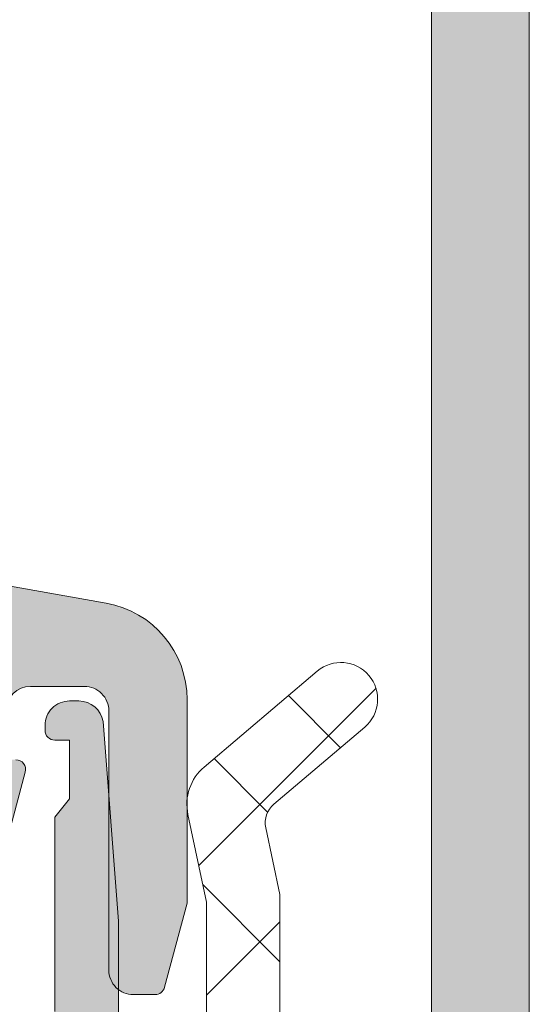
# Model space of a CAD drawing. Header units: millimetres. Extents: x 213386 to 506888, y 183055 to 450952.
# Tile 839 of 1056: x 399594 to 399604, y 325381 to 325402. Entities that reach past the tile are written whole.
import ezdxf

# ---------------------------------------------------------------- set-up
doc = ezdxf.new("R2010")
doc.units = ezdxf.units.MM
doc.layers.add('FASÁDA DETAILNÍ', color=255, linetype='Continuous', lineweight=0)
doc.layers.add('NOVA', color=255, linetype='Continuous', lineweight=0)

# ---------------------------------------------------------------- blocks, each defined once
blk = doc.blocks.new('A$C69D17D4D')
at = {"layer": 'FASÁDA DETAILNÍ'}
h = blk.add_hatch(color=256, dxfattribs=at)
edge = h.paths.add_edge_path()
edge.add_arc((1643.31799277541, 7623.510653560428), 0.5000674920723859, -89.99226754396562, -0.007732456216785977, ccw=False)
edge.add_line((1643.318060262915, 7623.010586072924), (1639.318060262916, 7623.010586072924))
edge.add_arc((1639.318127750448, 7623.510653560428), 0.5000674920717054, 180.0077324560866, 269.99226754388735, ccw=False)
edge.add_line((1638.818060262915, 7623.510586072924), (1638.818060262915, 7624.810634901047))
edge.add_arc((1639.318097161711, 7624.810598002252), 0.5000369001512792, 90.00422797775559, 179.9957720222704, ccw=False)
edge.add_line((1639.318060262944, 7625.310634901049), (1639.818060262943, 7625.310634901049))
edge.add_line((1639.818060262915, 7625.310634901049), (1639.818060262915, 7624.310634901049))
edge.add_line((1639.818060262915, 7624.310634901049), (1641.318060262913, 7624.310634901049))
edge.add_arc((1641.318097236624, 7625.310597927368), 0.9999630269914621, 269.9978814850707, 360.0021185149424)
edge.add_line((1642.318060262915, 7625.310634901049), (1642.318060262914, 7629.310634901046))
edge.add_arc((1641.317983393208, 7629.310558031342), 1.000076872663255, 0.004403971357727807, 89.99559602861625)
edge.add_line((1641.318060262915, 7630.310634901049), (1639.818060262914, 7630.310634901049))
edge.add_line((1639.818060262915, 7630.310634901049), (1639.818060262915, 7629.310634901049))
edge.add_line((1639.818060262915, 7629.310634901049), (1639.318060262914, 7629.310634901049))
edge.add_arc((1639.318002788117, 7629.810577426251), 0.4999425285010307, -180.00658688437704, -89.99341311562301, ccw=False)
edge.add_line((1638.818060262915, 7629.810634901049), (1638.818060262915, 7632.610622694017))
edge.add_arc((1639.318060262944, 7632.610622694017), 0.5000000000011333, 90.0000000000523, 180.0000000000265, ccw=False)
edge.add_line((1639.318060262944, 7633.110622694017), (1639.518060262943, 7633.110622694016))
edge.add_arc((1639.518060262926, 7632.610622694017), 0.5000000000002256, -2.609112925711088e-11, 89.99999999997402, ccw=False)
edge.add_line((1640.018060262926, 7632.610622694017), (1640.018060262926, 7632.110622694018))
edge.add_arc((1640.518095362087, 7632.110657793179), 0.500035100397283, 180.0040217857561, 269.9959782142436)
edge.add_line((1640.518060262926, 7631.610622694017), (1641.318063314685, 7631.610622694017))
edge.add_arc((1641.318046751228, 7632.110639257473), 0.5000165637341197, -89.99810203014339, -0.001897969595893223)
edge.add_line((1641.818063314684, 7632.110622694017), (1641.818063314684, 7663.410616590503))
edge.add_line((1641.818063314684, 7663.410616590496), (1641.385666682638, 7669.44907421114))
edge.add_arc((1640.386446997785, 7669.410618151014), 0.9999594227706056, 2.20400286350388, 89.99999999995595)
edge.add_line((1640.386446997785, 7670.410577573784), (1633.71799478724, 7670.410577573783))
edge.add_arc((1633.717994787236, 7669.910577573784), 0.5000000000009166, 90.00000000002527, 179.9999999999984)
edge.add_line((1633.217994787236, 7669.910577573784), (1633.217994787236, 7669.010577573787))
edge.add_arc((1632.717994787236, 7669.01057757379), 0.5000000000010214, -89.99999999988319, 1.425064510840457e-10, ccw=False)
edge.add_line((1632.717994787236, 7668.510577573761), (1631.317993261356, 7668.510577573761))
edge.add_arc((1631.050472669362, 7668.43174112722), 0.278895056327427, 16.41987641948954, 91.1645893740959)
edge.add_line((1631.044804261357, 7668.71057857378), (1630.591210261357, 7668.71057857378))
edge.add_arc((1630.585549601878, 7668.431710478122), 0.2789255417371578, 88.83712992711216, 163.575405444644)
edge.add_line((1630.318006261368, 7668.510577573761), (1628.43799526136, 7668.510577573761))
edge.add_arc((1628.437995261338, 7668.810577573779), 0.3000000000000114, 180.0000000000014, 270, ccw=False)
edge.add_line((1628.13799526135, 7668.810577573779), (1628.13799526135, 7669.790551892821))
edge.add_arc((1628.437995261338, 7669.790551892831), 0.2999999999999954, 90.0000000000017, 180.0000000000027, ccw=False)
edge.add_line((1628.437995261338, 7670.090551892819), (1631.197993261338, 7670.090551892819))
edge.add_arc((1631.197993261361, 7670.210551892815), 0.1200000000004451, 269.9999999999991, 360)
edge.add_line((1631.317993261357, 7670.210551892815), (1631.317993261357, 7674.510577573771))
edge.add_arc((1630.817993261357, 7674.510577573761), 0.5000000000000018, -8.014997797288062e-13, 89.9999999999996)
edge.add_line((1630.817993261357, 7675.010577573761), (1630.117993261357, 7675.01057757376))
edge.add_line((1630.117993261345, 7675.010577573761), (1627.725172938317, 7673.629082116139))
edge.add_arc((1627.656113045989, 7673.748697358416), 0.1381197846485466, -180.0000000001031, -60.000000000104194, ccw=False)
edge.add_line((1627.517993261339, 7673.748697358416), (1627.51799326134, 7677.510577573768))
edge.add_arc((1625.517993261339, 7677.510577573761), 1.999999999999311, 6.730053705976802e-12, 90.00000000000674)
edge.add_line((1625.517993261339, 7679.510577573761), (1624.94999787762, 7679.510577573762))
edge.add_arc((1624.949997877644, 7680.01057757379), 0.5000000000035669, 235.5209282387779, 269.99999999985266, ccw=False)
edge.add_arc((1627.497471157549, 7683.720076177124), 4.999999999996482, 185.3492280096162, 235.5209282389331, ccw=False)
edge.add_arc((1622.656119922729, 7683.272457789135), 0.1381197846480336, 60.00000000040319, 187.7024374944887, ccw=False)
edge.add_line((1622.725179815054, 7683.392073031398), (1625.118000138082, 7682.010577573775))
edge.add_line((1625.118000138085, 7682.010577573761), (1625.818000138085, 7682.010577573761))
edge.add_arc((1625.818000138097, 7682.510577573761), 0.5, 270, 360)
edge.add_line((1626.318000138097, 7682.510577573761), (1626.318000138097, 7686.810603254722))
edge.add_arc((1626.198000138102, 7686.810603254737), 0.1199999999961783, 1.272221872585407e-14, 89.9999999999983)
edge.add_line((1626.198000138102, 7686.930603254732), (1623.438002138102, 7686.930603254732))
edge.add_arc((1623.438002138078, 7687.23060325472), 0.2999999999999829, -180, -89.99999999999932, ccw=False)
edge.add_line((1623.13800213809, 7687.23060325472), (1623.13800213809, 7688.210577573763))
edge.add_arc((1623.438002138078, 7688.210577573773), 0.300000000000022, 90.00000000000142, 180, ccw=False)
edge.add_line((1623.438002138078, 7688.510577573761), (1625.318013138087, 7688.510577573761))
edge.add_arc((1625.585556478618, 7688.589444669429), 0.2789255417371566, 196.424594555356, 271.1628700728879)
edge.add_line((1625.591217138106, 7688.310576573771), (1626.044811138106, 7688.310576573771))
edge.add_arc((1626.050479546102, 7688.589414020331), 0.2788950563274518, 268.8354106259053, 343.5801235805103)
edge.add_line((1626.318000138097, 7688.510577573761), (1629.318058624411, 7688.510577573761))
edge.add_line((1629.318058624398, 7688.510577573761), (1630.018161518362, 7687.810505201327))
edge.add_line((1630.018161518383, 7687.810505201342), (1630.018161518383, 7687.210499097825))
edge.add_line((1630.018161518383, 7687.210499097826), (1628.418155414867, 7687.210499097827))
edge.add_arc((1628.418164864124, 7686.71048964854), 0.5000094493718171, 90.00108278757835, 179.9989172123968)
edge.add_line((1627.918155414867, 7686.710499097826), (1627.918155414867, 7686.315071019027))
edge.add_arc((1628.418155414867, 7686.315071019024), 0.5000000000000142, 180.0000000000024, 195.0000000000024)
edge.add_line((1627.935192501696, 7686.185661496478), (1628.319401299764, 7684.751774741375))
edge.add_arc((1629.285327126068, 7685.010593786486), 1.000000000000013, 195.0000000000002, 270.0000000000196)
edge.add_line((1629.285327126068, 7684.010593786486), (1635.01814931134, 7684.010593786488))
edge.add_line((1635.018149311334, 7684.010593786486), (1635.018149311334, 7687.210499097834))
edge.add_line((1635.018149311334, 7687.210499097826), (1634.218161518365, 7687.210499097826))
edge.add_line((1634.218161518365, 7687.210499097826), (1634.218161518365, 7687.810505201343))
edge.add_line((1634.218161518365, 7687.810505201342), (1635.430594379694, 7688.510486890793))
edge.add_line((1635.430594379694, 7688.510486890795), (1636.518149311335, 7688.510486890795))
edge.add_line((1636.518149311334, 7688.510486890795), (1636.518149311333, 7673.510577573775))
edge.add_arc((1637.018149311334, 7673.510577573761), 0.5000000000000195, 179.9999999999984, 270.0000000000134)
edge.add_line((1637.018149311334, 7673.010577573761), (1642.818060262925, 7673.010577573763))
edge.add_arc((1642.818060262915, 7672.01057757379), 1, 0, 90.0000000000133, ccw=False)
edge.add_line((1643.818060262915, 7672.01057757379), (1643.818060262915, 7623.510586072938))
edge = h.paths.add_edge_path(flags=16)
edge.add_line((1634.218161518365, 7682.410593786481), (1629.818161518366, 7682.410593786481))
edge.add_arc((1629.818161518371, 7681.910593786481), 0.5000000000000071, 90.00000000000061, 179.9999999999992)
edge.add_line((1629.318161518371, 7681.910593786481), (1629.318161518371, 7677.51059378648))
edge.add_arc((1629.818161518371, 7677.510593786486), 0.4999999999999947, 179.9999999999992, 270.0000000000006)
edge.add_line((1629.818161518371, 7677.010593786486), (1634.218161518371, 7677.010593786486))
edge.add_arc((1634.218161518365, 7677.510593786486), 0.5, 270, 360)
edge.add_line((1634.718161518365, 7677.510593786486), (1634.718161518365, 7681.910593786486))
edge.add_arc((1634.218161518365, 7681.910593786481), 0.4999999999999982, 1.272221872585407e-14, 90.00000000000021)
h = blk.add_hatch(color=256, dxfattribs=at)
edge = h.paths.add_edge_path(flags=16)
edge.add_line((1631.321845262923, 7640.710442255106), (1627.122095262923, 7640.710442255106))
edge.add_ellipse((1627.122094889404, 7640.210442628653), major_axis=(-0.49999962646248, 0), ratio=1, start_angle=-90.00004280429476, end_angle=4.280429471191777e-05)
edge.add_line((1626.622095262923, 7640.210442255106), (1626.622095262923, 7635.810418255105))
edge.add_ellipse((1627.122094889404, 7635.810417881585), major_axis=(-0.49999962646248, 0), ratio=1, start_angle=-4.280429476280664e-05, end_angle=90.00004280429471)
edge.add_line((1627.122095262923, 7635.310418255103), (1631.321844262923, 7635.310418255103))
edge.add_ellipse((1631.321843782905, 7635.810418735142), major_axis=(-0.5000004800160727, 0), ratio=1, start_angle=90.00005500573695, end_angle=179.9999449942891)
edge.add_line((1631.821844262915, 7635.810418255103), (1631.821845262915, 7640.210442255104))
edge.add_ellipse((1631.32184563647, 7640.210442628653), major_axis=(-0.49999962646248, 0), ratio=1, start_angle=179.9999571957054, end_angle=270.0000428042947)
edge = h.paths.add_edge_path()
edge.add_line((1628.408441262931, 7642.708823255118), (1635.171441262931, 7641.509063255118))
edge.add_arc((1634.822096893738, 7639.539811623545), 1.999998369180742, -3.920261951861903e-05, 79.94040986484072, ccw=False)
edge.add_line((1636.822095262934, 7639.539810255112), (1636.822095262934, 7635.374837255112))
edge.add_line((1636.822095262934, 7635.374837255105), (1636.361814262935, 7633.657048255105))
edge.add_arc((1636.168629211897, 7633.708812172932), 0.1999999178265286, 270.0000146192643, 344.99996142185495, ccw=False)
edge.add_line((1636.168629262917, 7633.50881225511), (1635.722095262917, 7633.50881225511))
edge.add_arc((1635.722094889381, 7634.008811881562), 0.49999962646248, 179.9999571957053, 270.0000428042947, ccw=False)
edge.add_line((1635.222095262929, 7634.00881225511), (1635.222095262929, 7639.30881225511))
edge.add_arc((1634.722095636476, 7639.308812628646), 0.49999962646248, 359.9999571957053, 450.0000428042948)
edge.add_line((1634.722095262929, 7639.808812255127), (1633.621845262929, 7639.808812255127))
edge.add_arc((1633.62184574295, 7639.308811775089), 0.5000004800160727, 90.00005500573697, 179.9999449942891)
edge.add_line((1633.12184526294, 7639.308812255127), (1633.12184526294, 7638.308812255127))
edge.add_line((1633.12184526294, 7638.308812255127), (1633.32184526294, 7638.308812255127))
edge.add_arc((1633.321844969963, 7638.108812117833), 0.200000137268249, -15.000005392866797, 89.99991606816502, ccw=False)
edge.add_line((1633.515030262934, 7638.057048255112), (1633.121844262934, 7636.589660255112))
edge.add_line((1633.121844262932, 7636.589660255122), (1633.121844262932, 7634.508812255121))
edge.add_arc((1632.121843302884, 7634.508813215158), 1.0000009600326, 270.00005500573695, 359.99994499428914, ccw=False)
edge.add_line((1632.121844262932, 7633.50881225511), (1621.222342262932, 7633.50881225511))
edge.add_arc((1621.222342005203, 7633.908812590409), 0.4000003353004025, 150.0000831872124, 270.0000369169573, ccw=False)
edge.add_line((1620.875931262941, 7634.108812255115), (1621.374097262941, 7634.971660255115))
edge.add_line((1621.374097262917, 7634.971660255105), (1621.801967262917, 7636.463821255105))
edge.add_arc((1622.090346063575, 7636.381129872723), 0.3000003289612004, 59.82075871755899, 163.9999831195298, ccw=False)
edge.add_line((1622.241158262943, 7636.640467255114), (1624.706769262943, 7635.208732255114))
edge.add_line((1624.706769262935, 7635.208732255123), (1625.127188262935, 7635.208732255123))
edge.add_arc((1625.130680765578, 7635.400300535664), 0.1916001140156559, 268.9555499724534, 362.5222219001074)
edge.add_line((1625.322095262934, 7635.408732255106), (1625.322095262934, 7641.898171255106))
edge.add_arc((1625.122928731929, 7641.916409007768), 0.199999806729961, 354.7679954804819, 474.1409481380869)
edge.add_line((1625.041132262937, 7642.09891725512), (1622.657447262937, 7641.03059625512))
edge.add_arc((1622.575650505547, 7641.213104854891), 0.2000002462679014, 201.9737977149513, 294.14098223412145, ccw=False)
edge.add_line((1622.390179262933, 7641.138268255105), (1621.573819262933, 7643.161496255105))
edge.add_arc((1621.944761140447, 7643.311169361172), 0.3999998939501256, 89.999982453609, 201.9738178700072, ccw=False)
edge.add_line((1621.944761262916, 7643.711169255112), (1624.008908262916, 7643.711170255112))
edge.add_arc((1624.008909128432, 7643.411170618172), 0.2999996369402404, 37.90491346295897, 90.00016529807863, ccw=False)
edge.add_arc((1624.482328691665, 7643.779781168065), 0.3000002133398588, 217.9046525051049, 285.999862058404)
edge.add_line((1624.565019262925, 7643.491402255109), (1625.322908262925, 7643.708724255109))
edge.add_arc((1625.322908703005, 7642.108725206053), 1.599999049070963, 31.592394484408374, 90.00001575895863, ccw=False)
edge.add_arc((1627.11168074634, 7643.208857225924), 0.4999999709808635, 211.5923359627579, 269.998454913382)
edge.add_line((1627.111667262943, 7642.708857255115), (1628.408441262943, 7642.708823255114))
h = blk.add_hatch(dxfattribs=at)
h.set_pattern_fill('ANSI37', color=256, scale=0.625, angle=90, style=0)
h.set_pattern_definition([(135, (0, 0), (-1.403165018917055, -1.403165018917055), []), (225, (0, 0), (1.403165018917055, -1.403165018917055), [])])
edge = h.paths.add_edge_path()
edge.add_ellipse((1632.19749843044, 7624.123670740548), major_axis=(-5.039467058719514, 0), ratio=1, start_angle=119.791784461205, end_angle=175.0355387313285, ccw=False)
edge.add_ellipse((1634.552298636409, 7620.010586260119), major_axis=(-0.3000000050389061, 0), ratio=1, start_angle=90.00069261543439, end_angle=119.79217298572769, ccw=False)
edge.add_line((1634.55230226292, 7619.710586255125), (1634.01801826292, 7619.710583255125))
edge.add_ellipse((1634.018017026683, 7620.010583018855), major_axis=(-0.2999997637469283, 0), ratio=1, start_angle=-4.5121569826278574e-05, end_angle=90.00023610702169, ccw=False)
edge.add_line((1633.718017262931, 7620.01058325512), (1633.718017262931, 7621.56058025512))
edge.add_ellipse((1633.418006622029, 7621.560572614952), major_axis=(-0.3000106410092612, 0), ratio=1, start_angle=180.0014591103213, end_angle=269.9956760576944)
edge.add_line((1633.418029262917, 7621.860583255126), (1632.018047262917, 7621.860594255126))
edge.add_ellipse((1632.018050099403, 7622.160584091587), major_axis=(-0.2999898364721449, 0), ratio=1, start_angle=0.00035074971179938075, end_angle=89.99945825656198, ccw=False)
edge.add_line((1631.718060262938, 7622.160582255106), (1631.718060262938, 7623.860594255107))
edge.add_ellipse((1632.018070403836, 7623.860587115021), major_axis=(-0.300010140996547, 0), ratio=1, start_angle=270.0044194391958, end_angle=359.9986363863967, ccw=False)
edge.add_line((1632.018047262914, 7624.160597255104), (1633.581878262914, 7624.160586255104))
edge.add_ellipse((1633.614735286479, 7624.461745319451), major_axis=(-0.3029461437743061, 0), ratio=1, start_angle=83.77354909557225, end_angle=193.4835773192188)
edge.add_ellipse((1644.930699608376, 7633.166668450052), major_axis=(-14.00076634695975, 0), ratio=1, start_angle=15.301732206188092, end_angle=38.07562007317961, ccw=False)
edge.add_ellipse((1630.938461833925, 7629.35995487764), major_axis=(-0.500472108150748, 0), ratio=1, start_angle=192.9176085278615, end_angle=309.8066343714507)
edge.add_line((1630.618060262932, 7629.744422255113), (1630.618060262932, 7621.461143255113))
edge.add_ellipse((1631.118059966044, 7621.461143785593), major_axis=(-0.4999997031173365, 0), ratio=1, start_angle=6.078930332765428e-05, end_angle=60.00001964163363)
edge.add_line((1630.868060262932, 7621.028131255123), (1631.168060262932, 7620.854925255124))
edge.add_ellipse((1630.918060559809, 7620.421912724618), major_axis=(-0.4999997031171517, 0), ratio=1, start_angle=180.0000607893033, end_angle=240.0000196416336, ccw=False)
edge.add_line((1631.41806026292, 7620.421913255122), (1631.41806026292, 7618.792565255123))
edge.add_ellipse((1630.418060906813, 7618.792564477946), major_axis=(-0.9999993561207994, 0), ratio=1, start_angle=120.0503388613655, end_angle=180.0000445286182, ccw=False)
edge.add_ellipse((1634.574387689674, 7611.608183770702), major_axis=(-7.30002344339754, 0), ratio=1, start_angle=300.0503545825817, end_angle=348.7144463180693)
edge.add_ellipse((1627.518050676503, 7613.423415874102), major_axis=(-0.3999905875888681, 0), ratio=1, start_angle=75.14702477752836, end_angle=159.4981705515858)
edge.add_ellipse((1633.867148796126, 7611.049348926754), major_axis=(-6.378448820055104, 0), ratio=1, start_angle=284.45259778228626, end_angle=339.49812541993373, ccw=False)
edge.add_line((1632.275222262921, 7617.225948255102), (1633.685929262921, 7617.589535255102))
edge.add_line((1633.685929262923, 7617.589535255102), (1634.548630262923, 7617.799648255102))
edge.add_ellipse((1633.218065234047, 7623.13627097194), major_axis=(-5.49999502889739, 0), ratio=1, start_angle=103.9999549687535, end_angle=180.0000342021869)
edge.add_line((1638.718060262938, 7623.136274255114), (1638.718060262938, 7635.554302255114))
edge.add_line((1638.718060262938, 7635.554302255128), (1638.430441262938, 7636.917359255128))
edge.add_ellipse((1638.919667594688, 7637.02059187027), major_axis=(-0.4999993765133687, 0), ratio=1, start_angle=-49.71624840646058, end_angle=11.91530077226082, ccw=False)
edge.add_line((1638.596381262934, 7637.40201725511), (1640.452989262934, 7638.97562825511))
edge.add_ellipse((1639.968059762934, 7639.547767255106), major_axis=(-0.7499997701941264, 0), ratio=1, start_angle=130.2837061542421, end_angle=310.2837061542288)
edge.add_line((1639.483130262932, 7640.119906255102), (1637.171486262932, 7638.160620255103))
edge.add_ellipse((1637.818058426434, 7637.397768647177), major_axis=(-0.999999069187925, 0), ratio=1, start_angle=-49.71630131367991, end_angle=11.91524786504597)
edge.add_line((1636.83960526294, 7637.191304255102), (1637.21806026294, 7635.397767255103))
edge.add_line((1637.218060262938, 7635.397767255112), (1637.218060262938, 7623.687566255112))
h = blk.add_hatch(color=256, dxfattribs=at)
edge = h.paths.add_edge_path()
edge.add_line((1634.41806026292, 7637.510586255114), (1634.11806026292, 7637.137381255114))
edge.add_line((1634.118060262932, 7637.137381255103), (1634.118060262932, 7633.164176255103))
edge.add_ellipse((1636.118067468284, 7633.164177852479), major_axis=(-2.000007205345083, 0), ratio=1, start_angle=4.576096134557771e-05, end_angle=29.99993366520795)
edge.add_line((1634.386009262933, 7632.164176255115), (1634.950111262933, 7631.187124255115))
edge.add_ellipse((1633.218053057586, 7630.18712265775), major_axis=(-2.000007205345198, 0), ratio=1, start_angle=180.0000457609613, end_angle=209.999933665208, ccw=False)
edge.add_line((1635.218060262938, 7630.187124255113), (1635.218060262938, 7624.467290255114))
edge.add_ellipse((1634.718060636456, 7624.467289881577), major_axis=(-0.49999962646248, 0), ratio=1, start_angle=89.99995719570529, end_angle=180.0000428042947, ccw=False)
edge.add_line((1634.718060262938, 7623.967290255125), (1632.818060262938, 7623.967290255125))
edge.add_ellipse((1632.817802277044, 7623.467548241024), major_axis=(-0.4997420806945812, 0), ratio=1, start_angle=-90.02957826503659, end_angle=0.02957826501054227)
edge.add_line((1632.318060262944, 7623.467290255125), (1632.318060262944, 7622.467290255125))
edge.add_ellipse((1632.817802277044, 7622.467032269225), major_axis=(-0.4997420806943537, 0), ratio=1, start_angle=-0.02957826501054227, end_angle=90.02957826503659)
edge.add_line((1632.818060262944, 7621.967290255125), (1633.818060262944, 7621.967290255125))
edge.add_ellipse((1633.818320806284, 7621.467550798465), major_axis=(-0.4997395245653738, 0), ratio=1, start_angle=179.9701283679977, end_angle=270.02987163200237, ccw=False)
edge.add_line((1634.318060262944, 7621.467290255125), (1634.318060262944, 7620.467290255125))
edge.add_ellipse((1634.817808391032, 7620.467036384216), major_axis=(-0.4997481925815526, 0), ratio=1, start_angle=-0.02910612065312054, end_angle=90.02887693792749)
edge.add_line((1634.818060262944, 7619.967288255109), (1635.051091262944, 7619.967288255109))
edge.add_ellipse((1635.051091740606, 7620.46728746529), major_axis=(-0.4999992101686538, 0), ratio=1, start_angle=89.99994526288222, end_angle=126.2493129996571)
edge.add_ellipse((1633.218053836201, 7622.967290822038), major_axis=(-3.600006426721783, 0), ratio=1, start_angle=126.2493860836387, end_angle=179.9999591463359)
edge.add_line((1636.818060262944, 7622.967288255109), (1636.818060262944, 7632.910586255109))
edge.add_ellipse((1636.618060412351, 7632.910586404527), major_axis=(-0.1999998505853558, 0), ratio=1, start_angle=179.9999571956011, end_angle=270.0000428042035)
edge.add_line((1636.618060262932, 7633.110586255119), (1635.900839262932, 7633.110586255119))
edge.add_line((1635.900839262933, 7633.110586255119), (1635.759940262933, 7632.969625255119))
edge.add_ellipse((1635.618060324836, 7633.110586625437), major_axis=(-0.2000000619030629, 0), ratio=1, start_angle=0.00010609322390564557, end_angle=135.1860756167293, ccw=False)
edge.add_line((1635.41806026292, 7633.110586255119), (1635.41806026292, 7635.010155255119))
edge.add_line((1635.41806026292, 7635.01015525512), (1635.10374226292, 7639.088803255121))
edge.add_ellipse((1634.609897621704, 7639.010585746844), major_axis=(-0.5000005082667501, 0), ratio=1, start_angle=189.0000227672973, end_angle=269.9999265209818)
edge.add_line((1634.609898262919, 7639.510586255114), (1634.418060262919, 7639.510586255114))
edge.add_ellipse((1634.418059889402, 7639.010586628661), major_axis=(-0.49999962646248, 0), ratio=1, start_angle=-90.00004280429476, end_angle=4.280429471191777e-05)
edge.add_line((1633.91806026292, 7639.010586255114), (1633.91806026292, 7638.910586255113))
edge.add_ellipse((1634.118060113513, 7638.910586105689), major_axis=(-0.1999998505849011, 0), ratio=1, start_angle=-4.28043988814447e-05, end_angle=90.00004280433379)
edge.add_line((1634.118060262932, 7638.710586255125), (1634.418060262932, 7638.710586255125))
edge.add_line((1634.41806026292, 7638.710586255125), (1634.41806026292, 7637.510586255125))
for p, q in [((1643.818060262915, 7672.01057757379), (1643.818060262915, 7623.510586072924)), ((1641.818063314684, 7632.110622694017), (1641.818063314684, 7663.410616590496))]:
    blk.add_line(p, q, dxfattribs=at)
for points in [[(1628.408441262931, 7642.708823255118), (1635.171441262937, 7641.5090632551), (1635.171441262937, 7641.5090632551, -0.363676), (1636.822095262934, 7639.539810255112), (1636.822095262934, 7635.374837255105), (1636.361814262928, 7633.657048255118), (1636.361814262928, 7633.657048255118, -0.339454), (1636.168629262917, 7633.50881225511), (1635.722095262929, 7633.50881225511), (1635.722095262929, 7633.50881225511, -0.414214), (1635.222095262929, 7634.00881225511), (1635.222095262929, 7639.308812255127), (1635.222095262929, 7639.308812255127, 0.414214), (1634.722095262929, 7639.808812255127), (1633.62184526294, 7639.808812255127), (1633.62184526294, 7639.808812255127, 0.414213), (1633.12184526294, 7639.308812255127)], [(1633.321845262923, 7638.308812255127, -0.493145), (1633.515030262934, 7638.057048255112), (1633.121844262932, 7636.589660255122)]]:
    blk.add_lwpolyline(points, format="xyb", dxfattribs=at)
at = {"layer": 'FASÁDA DETAILNÍ', "extrusion": (0, 0, -1)}
for points in [[(-1638.718060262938, 7623.136274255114), (-1638.718060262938, 7635.554302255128), (-1638.430441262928, 7636.917359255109), (-1638.430441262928, 7636.917359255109, 0.275594), (-1638.596381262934, 7637.40201725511), (-1640.452989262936, 7638.97562825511), (-1640.452989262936, 7638.97562825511, -1), (-1639.483130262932, 7640.119906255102), (-1637.171486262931, 7638.160620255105), (-1637.171486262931, 7638.160620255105, -0.275594), (-1636.83960526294, 7637.191304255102), (-1637.218060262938, 7635.397767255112), (-1637.218060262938, 7623.687566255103)], [(-1635.41806026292, 7633.110586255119), (-1635.41806026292, 7635.01015525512), (-1635.103742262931, 7639.088803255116), (-1635.103742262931, 7639.088803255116, -0.368919), (-1634.609898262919, 7639.510586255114), (-1634.41806026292, 7639.510586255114), (-1634.41806026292, 7639.510586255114, -0.414214), (-1633.91806026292, 7639.010586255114), (-1633.91806026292, 7638.910586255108), (-1633.91806026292, 7638.910586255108, -0.414214), (-1634.118060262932, 7638.710586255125), (-1634.41806026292, 7638.710586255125), (-1634.41806026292, 7637.510586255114), (-1634.41806026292, 7637.510586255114), (-1634.118060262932, 7637.137381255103), (-1634.118060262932, 7633.164176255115)]]:
    blk.add_lwpolyline(points, format="xyb", dxfattribs=at)

msp = doc.modelspace()

# ---------------------------------------------------------------- block references
at = {"layer": 'NOVA', "ltscale": 300}
msp.add_blockref('A$C69D17D4D', (397960.6382589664, 317748.1544064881), dxfattribs=at)

doc.saveas('drawing.dxf')
